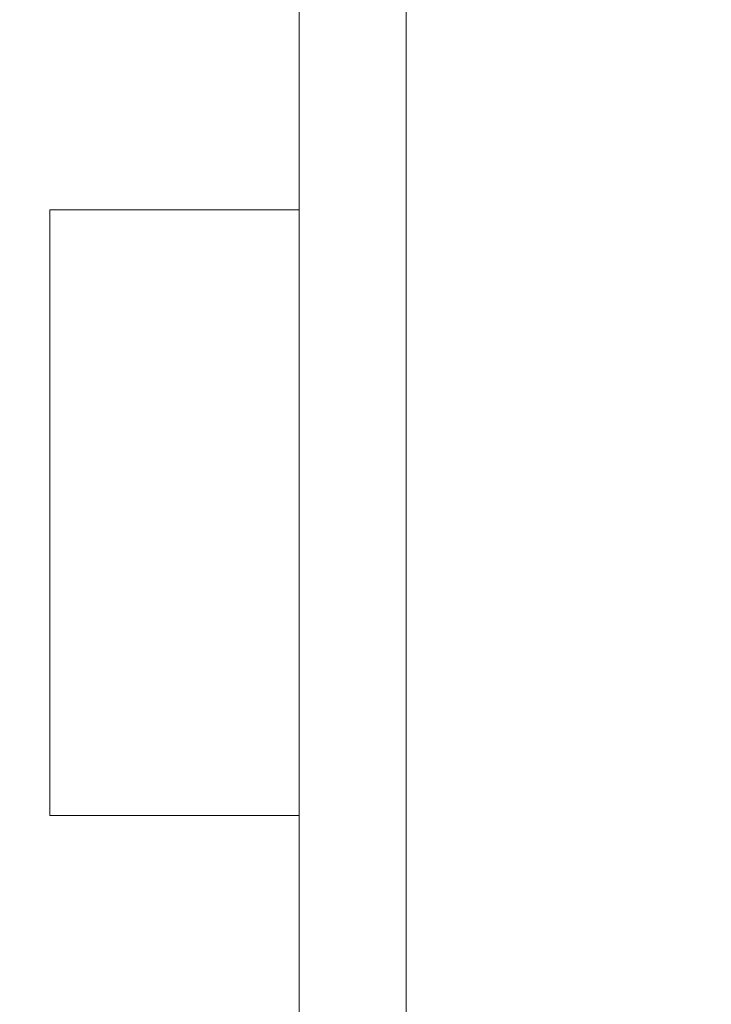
# Model space of a CAD drawing. Header units: metres. Extents: x -4 to 100, y -11 to 17.
# Tile 673 of 728: x 58.386 to 58.581, y 11.82 to 12.096. Entities that reach past the tile are written whole.
import ezdxf

# ---------------------------------------------------------------- set-up
doc = ezdxf.new("R2010")
doc.units = ezdxf.units.M
doc.header["$MEASUREMENT"] = 0
doc.linetypes.add('Wipeout_Contour', pattern=[1, 0, -1])
doc.layers.add('152 - Bemaßung_ Beschriftung.Ausbau', color=7, linetype='Continuous')
doc.layers.add('701 - Einrichtung.Möbel', color=7, linetype='Continuous')
doc.styles.add('ERSTELLTER_STIL_2', font='txt')
doc.dimstyles.new('ERSTELLTER_STIL__5', dxfattribs={"dimtxt": 0.1, "dimasz": 0.0532, "dimexe": 0.18, "dimexo": 0.0625, "dimgap": 0, "dimtad": 1, "dimtih": 1, "dimtoh": 1, "dimzin": 0, "dimdsep": 46, "dimtxsty": 'ERSTELLTER_STIL_2', "dimblk": 'ARROWHEAD_2', "dimblk1": 'ARROWHEAD_2', "dimblk2": 'ARROWHEAD_2', "dimcen": 0.09, "dimse1": 1, "dimse2": 1, "dimclrd": 7, "dimclre": 7, "dimclrt": 7, "dimazin": 0, "dimtfac": 1, "dimtdec": 4, "dimtmove": 0, "dimatfit": 3, "dimfxl": 1, "dimtolj": 1, "dimtzin": 0, "dimarcsym": 0})

# ---------------------------------------------------------------- blocks, each defined once
blk = doc.blocks.new('*D348')
at = {"layer": '152 - Bemaßung_ Beschriftung.Ausbau', "color": 7, "linetype": 'Continuous', "lineweight": 5}
for p, q in [((58.195, 15.3025), (58.195, 15.4075)), ((58.21521, 15.39), (58.17479, 15.32)), ((62.05523, 15.39), (62.01482, 15.32)), ((58.05, 15.355), (58.195, 15.355)), ((58.195, 15.355), (62.03503, 15.355))]:
    blk.add_line(p, q, dxfattribs=at)
at = {"layer": '152 - Bemaßung_ Beschriftung.Ausbau', "color": 7, "lineweight": 5, "insert": (59.98198, 15.375), "char_height": 0.1, "attachment_point": 7, "style": 'ERSTELLTER_STIL_2'}
blk.add_mtext('\\A1;{\\pql;\\fArial|b0|i0|c0|p38;3,84}', dxfattribs=at)
blk = doc.blocks.new('ARROWHEAD_2')
at = {"color": 0, "linetype": 'Continuous', "lineweight": 0}
for p, q in [((-0.3781, -0.655), (0.3781, 0.655)), ((0, 0), (-1, 0))]:
    blk.add_line(p, q, dxfattribs=at)

msp = doc.modelspace()

# ---------------------------------------------------------------- wipeouts: each hides what was drawn before it
at = {"color": 254, "linetype": 'Wipeout_Contour', "lineweight": 0, "ltscale": 362.227352}
msp.add_wipeout([(58.195, 10.68998), (60.395, 10.68998), (60.395, 11.48998), (58.995, 11.48998), (58.995, 12.68998), (58.195, 12.68998)], dxfattribs=at).dxf.layer = '701 - Einrichtung.Möbel'

# ---------------------------------------------------------------- next in the draw order: wipeouts: each hides what was drawn before it
at = {"color": 254, "linetype": 'Wipeout_Contour', "lineweight": 0, "ltscale": 238.770588}
msp.add_wipeout([(58.49491, 11.55784), (58.49491, 12.35784), (58.46491, 12.35784), (58.46491, 11.55784)], dxfattribs=at).dxf.layer = '701 - Einrichtung.Möbel'

# ---------------------------------------------------------------- next in the draw order: linework, layer by layer
at = {"layer": '701 - Einrichtung.Möbel', "color": 7, "linetype": 'Continuous', "lineweight": 5, "flags": 128}
msp.add_lwpolyline([(58.49491, 11.55784), (58.49491, 12.35784), (58.46491, 12.35784), (58.46491, 11.55784)], close=True, dxfattribs=at)

# ---------------------------------------------------------------- next in the draw order: wipeouts: each hides what was drawn before it
at = {"color": 254, "linetype": 'Wipeout_Contour', "lineweight": 0, "ltscale": 238.571679}
msp.add_wipeout([(58.46491, 12.04284), (58.39491, 12.04284), (58.39491, 11.87284), (58.46491, 11.87284)], dxfattribs=at).dxf.layer = '701 - Einrichtung.Möbel'

# ---------------------------------------------------------------- next in the draw order: linework, layer by layer
at = {"layer": '701 - Einrichtung.Möbel', "color": 7, "linetype": 'Continuous', "lineweight": 5, "flags": 128}
msp.add_lwpolyline([(58.46491, 12.04284), (58.39491, 12.04284), (58.39491, 11.87284), (58.46491, 11.87284)], close=True, dxfattribs=at)

# ---------------------------------------------------------------- next in the draw order: dimensions: what is measured, and where the dimension line sits
at = {"layer": '152 - Bemaßung_ Beschriftung.Ausbau', "color": 7, "linetype": 'Continuous', "lineweight": 5}
dim = msp.add_linear_dim(base=(62.03503, 15.355), p1=(58.195, 10.61499), p2=(62.03503, 13.455), angle=0, dimstyle='ERSTELLTER_STIL__5', dxfattribs=at)
dim.commit()
dim.dimension.update_dxf_attribs({"geometry": '*D348', "text_midpoint": (60.11187, 15.425), "dimtype": 160})

doc.saveas('drawing.dxf')
